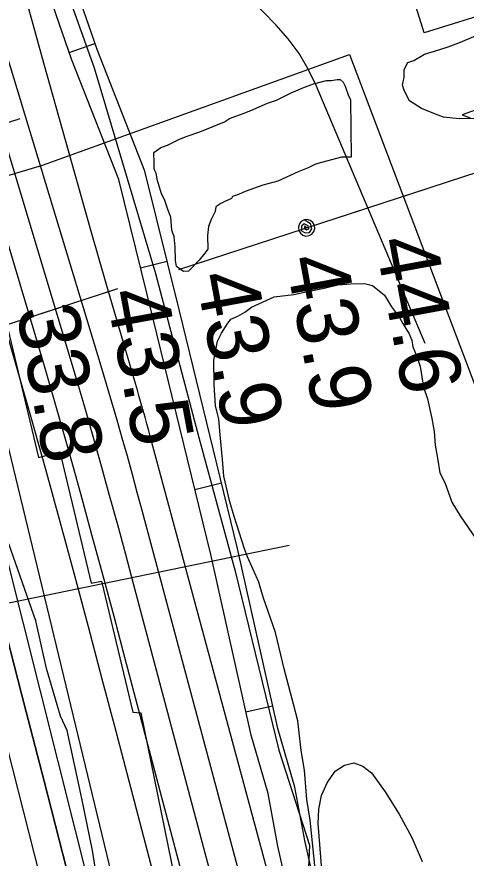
# Model space of a CAD drawing. Extents: x 3250478 to 3288318, y 788638 to 816472.
# Drawn here: x 3276755 to 3277247, y 805120 to 806041 of the extents above; entities that cross this region are included whole.
import ezdxf

# ---------------------------------------------------------------- set-up
doc = ezdxf.new("R2010")
doc.units = 0
for name, color, linetype in [('V-RIVR-EDGE', 7, 'Continuous'), ('V-RIVR-RANG', 7, 'Continuous'), ('V-ROAD-CNTR', 7, 'Continuous'), ('V-RRAP-RVMT', 7, 'Continuous'), ('V-SITE-OTLN', 7, 'Continuous'), ('V-SITE-VEGE', 7, 'Continuous'), ('V-TOPO-DPTH', 7, 'Continuous'), ('V-TOPO-MAJR', 7, 'Continuous'), ('V-TOPO-MINR', 7, 'Continuous'), ('V-TOPO-WATR', 7, 'Continuous'), ('V-UTIL-LINE', 7, 'Continuous')]:
    doc.layers.add(name, color=color, linetype=linetype)

msp = doc.modelspace()

# ---------------------------------------------------------------- linework, layer by layer
at = {"layer": 'V-RIVR-EDGE'}
msp.add_lwpolyline([(3276847.08, 805071.88), (3276838.09, 805128.84), (3276826.49, 805185.82), (3276810.16, 805260.19), (3276802.81, 805275.85), (3276787.72, 805328.05), (3276776.12, 805380.24), (3276746.33, 805464.64)], dxfattribs=at)
at = {"layer": 'V-RIVR-RANG'}
msp.add_line((3277053.4, 805462.62), (3275877.89, 805221.44), dxfattribs=at)
at = {"layer": 'V-ROAD-CNTR'}
for p, q in [((3276812.38, 806002.26), (3276840.73, 806012.07)), ((3276890.55, 805766.81), (3276919.69, 805773.98)), ((3276950.19, 805524.04), (3276979.32, 805531.19)), ((3277005.96, 805280.69), (3277035.25, 805287.2))]:
    msp.add_line(p, q, dxfattribs=at)
for points in [[(3277083.89, 805079.46), (3277070.43, 805139.67), (3277059.55, 805198.34), (3277040.73, 805262.54), (3276996.93, 805459.51), (3276933.08, 805719.48), (3276895.45, 805872.55), (3276842.98, 806005.59), (3276755.97, 806257.1), (3276706.76, 806455.36), (3276649.07, 806623.28), (3276569.85, 806767.33), (3276526.66, 806844.73)], [(3277054.44, 805073.68), (3277041.03, 805133.67), (3277030.33, 805191.36), (3277011.66, 805255.06), (3276967.72, 805452.68), (3276903.95, 805712.32), (3276866.8, 805863.42), (3276814.83, 805995.17), (3276727.17, 806248.56), (3276677.96, 806446.86), (3276621.54, 806611.09), (3276543.6, 806752.8), (3276499.96, 806831)], [(3276535.72, 806810.22), (3276624.55, 806657.42), (3276665.26, 806587.41), (3276691.72, 806454.72), (3276738.15, 806285.23), (3276784.82, 806139.81), (3276839.99, 805985.66), (3276906.81, 805760.54), (3276954.32, 805580.87)], [(3276954.32, 805580.87), (3276994.13, 805434.74), (3277042.03, 805238.54), (3277075.55, 805134.77), (3277070.78, 805028.51), (3277105.46, 804879.53), (3277154.74, 804751.82), (3277191.36, 804623.26), (3277231.53, 804550.17), (3277283.67, 804458.26), (3277312.07, 804389.58), (3277340.1, 804314.25), (3277346.58, 804261.76), (3277366.24, 804190.28), (3277378.48, 804141.38), (3277383.64, 804080.01)]]:
    msp.add_lwpolyline(points, dxfattribs=at)
at = {"layer": 'V-RRAP-RVMT'}
for p, q in [((3276745.15, 805699.68), (3276778.86, 805559.01)), ((3276778.86, 805559.01), (3276802.26, 805565.11)), ((3276802.26, 805565.11), (3276836.42, 805421.51)), ((3276836.42, 805421.51), (3276847.99, 805423.57)), ((3276847.99, 805423.57), (3276882.07, 805280.17)), ((3276882.07, 805280.17), (3276890.93, 805279.69)), ((3276890.93, 805279.69), (3276950.73, 804986.33))]:
    msp.add_line(p, q, dxfattribs=at)
at = {"layer": 'V-SITE-OTLN'}
msp.add_lwpolyline([(3277153.88, 806175.32), (3277387.18, 806247.95), (3277413.09, 806164.74), (3277296.44, 806128.42), (3277317.69, 806060.16), (3277201.04, 806023.84)], close=True, dxfattribs=at)
at = {"layer": 'V-SITE-VEGE'}
for points in [[(3277255.68, 805929.96), (3277239.48, 805929.7), (3277222.17, 805931.58), (3277213.48, 805934.68), (3277198.26, 805940.91), (3277185.16, 805949.34), (3277179.59, 805960.05), (3277177.32, 805966.49), (3277179.34, 805975.17), (3277179.2, 805983.81), (3277183.4, 805991.43), (3277189.84, 805993.7), (3277201.61, 806000.37), (3277212.36, 806003.79), (3277227.4, 806008.35), (3277239.21, 806012.86), (3277257.45, 806020.72)], [(3277283.46, 805948.78), (3277242.66, 805934.07), (3277251.35, 805930.97)], [(3277082.74, 805098.32), (3277076.3, 805161.94), (3277072.69, 805184.56), (3277070, 805216.92), (3277066.41, 805238.47), (3277062.65, 805270.81), (3277058.03, 805289.09), (3277047.68, 805327.81), (3277038.39, 805367.62), (3277024.8, 805406.29), (3277020.22, 805422.41), (3277007.88, 805450.3), (3277004.5, 805458.88), (3276993.13, 805494.34), (3276988.54, 805510.47), (3276981.61, 805538.44), (3276980.23, 805556.77), (3276977.63, 805583.74), (3276976.27, 805600.99), (3276972.79, 805616.06), (3276971.34, 805638.72), (3276970.9, 805665.71), (3276974.88, 805686.3), (3276979.06, 805695.01), (3276985.38, 805704.83), (3276989.62, 805710.3), (3276997.12, 805713.67), (3277004.61, 805718.11), (3277012.08, 805723.63), (3277036.74, 805734.83), (3277058.3, 805737.34), (3277073.37, 805740.83), (3277091.67, 805744.36), (3277106.74, 805747.85), (3277120.76, 805749.16), (3277135.87, 805749.41), (3277144.55, 805747.39), (3277157.68, 805736.8), (3277165.45, 805723.96), (3277174.28, 805712.23), (3277177.63, 805705.8), (3277182.07, 805698.31), (3277184.28, 805695.11), (3277187.64, 805687.6), (3277188.85, 805680.06), (3277192.23, 805671.47), (3277196.76, 805658.59), (3277200.37, 805635.96), (3277204.9, 805623.07), (3277209.56, 805601.55), (3277211.95, 805587.55), (3277213.28, 805572.45), (3277215.67, 805558.44), (3277218.09, 805542.28), (3277223.67, 805531.57), (3277231.57, 805510.1), (3277240.46, 805495.12), (3277258.16, 805469.49)]]:
    msp.add_lwpolyline(points, dxfattribs=at)
msp.add_lwpolyline([(3277121.35, 805887.82), (3277110.56, 805887.64), (3277084.75, 805880.74), (3277081.52, 805879.61), (3277074.02, 805876.25), (3277063.29, 805871.75), (3277040.77, 805861.66), (3277024.64, 805857.08), (3277005.31, 805850.29), (3276997.81, 805846.92), (3276991.36, 805844.66), (3276990.32, 805842.48), (3276982.81, 805839.12), (3276978.53, 805836.89), (3276973.18, 805833.56), (3276972.19, 805828.14), (3276968.01, 805819.43), (3276964.9, 805811.82), (3276963.97, 805802.09), (3276964.22, 805786.97), (3276961.05, 805782.6), (3276954.7, 805774.93), (3276943.01, 805762.86), (3276937.61, 805762.77), (3276929.96, 805768.05), (3276928.78, 805774.51), (3276928.53, 805789.63), (3276927.28, 805800.41), (3276925, 805807.94), (3276923.69, 805821.96), (3276920.31, 805830.54), (3276916.89, 805841.29), (3276913.55, 805847.71), (3276910.13, 805858.46), (3276909, 805861.68), (3276907.78, 805870.3), (3276905.55, 805874.58), (3276905.44, 805881.07), (3276905.25, 805892.94), (3276912.72, 805898.46), (3276920.25, 805900.75), (3276933.1, 805907.44), (3276941.68, 805910.82), (3276955.65, 805915.36), (3276982.47, 805926.6), (3276987.82, 805929.93), (3277002.85, 805935.57), (3277011.43, 805938.95), (3277029.67, 805946.81), (3277039.33, 805950.21), (3277055.41, 805958.03), (3277068.28, 805963.64), (3277080.09, 805968.15), (3277084.39, 805969.3), (3277094.07, 805971.62), (3277099.47, 805971.71), (3277105.93, 805972.89), (3277109.17, 805972.95), (3277112.46, 805969.76), (3277114.69, 805965.47), (3277118.09, 805955.81), (3277120.34, 805950.45)], close=True, dxfattribs=at)
at = {"layer": 'V-TOPO-DPTH'}
for points in [[(3276937.71, 804777.47), (3276722.22, 805667.09), (3276702.11, 805736.67), (3276625.78, 805997.23), (3276607.41, 806058.8), (3276588.65, 806120.24), (3276569.28, 806181.49), (3276549.5, 806242.62), (3276529.32, 806303.62), (3276509, 806364.57), (3276488.47, 806425.45), (3276467.8, 806486.28), (3276395.24, 806698.6), (3276373.08, 806763.28), (3276350.88, 806827.95)], [(3276300.03, 806814.28), (3276328.76, 806727.69), (3276357.43, 806641.09), (3276386.06, 806554.47), (3276392.47, 806535.06), (3276422.59, 806443.58), (3276452.61, 806352.06), (3276482.48, 806260.5), (3276512.25, 806168.9), (3276541.49, 806077.14), (3276570.1, 805985.19), (3276597.79, 805892.96), (3276624.85, 805800.53), (3276637.84, 805755.33), (3276661.69, 805671.06), (3276685.09, 805586.66), (3276707.81, 805502.08), (3276730.07, 805417.37), (3276735.63, 805395.87), (3276760.3, 805300.31), (3276784.95, 805204.74), (3276809.54, 805109.16)], [(3276300.03, 806814.28), (3276328.76, 806727.69), (3276357.43, 806641.09), (3276386.06, 806554.47), (3276392.47, 806535.06), (3276422.59, 806443.58), (3276452.61, 806352.06), (3276482.48, 806260.5), (3276512.25, 806168.9), (3276541.49, 806077.14), (3276570.1, 805985.19), (3276597.79, 805892.96), (3276624.85, 805800.53), (3276637.84, 805755.33), (3276661.69, 805671.06), (3276685.09, 805586.66), (3276707.81, 805502.08), (3276730.07, 805417.37), (3276735.63, 805395.87), (3276760.3, 805300.31), (3276784.95, 805204.74), (3276809.54, 805109.16)]]:
    msp.add_lwpolyline(points, dxfattribs=at)
at = {"layer": 'V-TOPO-MAJR'}
msp.add_lwpolyline([(3277026.34, 804881.71), (3276883.02, 805420.66), (3276874.37, 805452.96), (3276865.64, 805485.23), (3276856.79, 805517.47), (3276847.85, 805549.68), (3276838.77, 805581.86), (3276829.55, 805613.99), (3276820.14, 805646.07), (3276810.61, 805678.11), (3276625.94, 806292.21), (3276621.23, 806307.58), (3276616.43, 806322.92), (3276611.47, 806338.22), (3276606.41, 806353.48), (3276601.22, 806368.7), (3276595.98, 806383.9), (3276590.64, 806399.07), (3276585.24, 806414.22), (3276407.06, 806909.15)], dxfattribs=at)
at = {"layer": 'V-TOPO-MINR'}
for points in [[(3277213.97, 804061.52), (3277189.71, 804226.25), (3277161.85, 804383.78), (3277110.59, 804642.51), (3277106.26, 804670.27), (3277101.5, 804697.95), (3277096.1, 804725.51), (3277090.27, 804752.99), (3277083.95, 804780.37), (3277077.41, 804807.69), (3277070.53, 804834.93), (3277063.43, 804862.12), (3276892.41, 805500.96), (3276887.05, 805520.78), (3276881.64, 805540.59), (3276876.15, 805560.37), (3276870.59, 805580.14), (3276864.94, 805599.88), (3276859.22, 805619.6), (3276853.38, 805639.29), (3276847.48, 805658.96), (3276625.69, 806390.52), (3276410.47, 806977.91)], [(3276914.11, 804773.18), (3276666.7, 805756.57), (3276625.4, 805898.89), (3276602.64, 805975.87), (3276579.38, 806052.71), (3276555.35, 806129.3), (3276530.82, 806205.74), (3276505.8, 806282.03), (3276480.66, 806358.28), (3276455.32, 806434.46), (3276429.85, 806510.6), (3276390.78, 806626.92), (3276365.35, 806702.5), (3276339.87, 806778.07), (3276314.31, 806853.61)], [(3276792.43, 805054.53), (3276768.67, 805147.87), (3276744.92, 805241.21), (3276721.19, 805334.56), (3276694.56, 805439.39), (3276676.17, 805510.47), (3276657.39, 805581.45), (3276638, 805652.26), (3276618.21, 805722.96), (3276610.52, 805749.98), (3276586.15, 805833.99), (3276561.22, 805917.82), (3276535.42, 806001.38), (3276509.05, 806084.78), (3276478.27, 806180.4), (3276451.59, 806263.16), (3276424.88, 806345.92), (3276398.11, 806428.65), (3276371.29, 806511.38), (3276344.44, 806594.08), (3276317.56, 806676.79), (3276290.64, 806759.48), (3276263.71, 806842.16)], [(3277012.07, 804812.64), (3277002.75, 804849.64), (3276989.42, 804901.12), (3276873.51, 805340.01), (3276861.6, 805384.84), (3276849.59, 805429.63), (3276837.45, 805474.39), (3276825.21, 805519.13), (3276812.75, 805563.8), (3276800.11, 805608.42), (3276787.19, 805652.96), (3276774.08, 805697.45), (3276626.04, 806193.89), (3276616.7, 806224.65), (3276607.17, 806255.35), (3276597.33, 806285.95), (3276587.29, 806316.49), (3276577.02, 806346.95), (3276566.64, 806377.37), (3276556.1, 806407.75), (3276545.46, 806438.08), (3276403.38, 806839.69)], [(3276937.71, 804777.47), (3276722.22, 805667.09), (3276702.11, 805736.67), (3276625.78, 805997.23), (3276607.41, 806058.8), (3276588.65, 806120.24), (3276569.28, 806181.49), (3276549.5, 806242.62), (3276529.32, 806303.62), (3276509, 806364.57), (3276488.47, 806425.45), (3276467.8, 806486.28), (3276395.24, 806698.6), (3276373.08, 806763.28), (3276350.88, 806827.95)], [(3276984.34, 804796.07), (3276969.04, 804856.87), (3276952.68, 804920.35), (3276863.87, 805258.98), (3276848.73, 805316.4), (3276833.5, 805373.79), (3276818.13, 805431.14), (3276802.66, 805488.46), (3276786.92, 805545.72), (3276770.93, 805602.9), (3276754.55, 805659.97), (3276737.91, 805716.96), (3276625.99, 806095.56), (3276612.1, 806141.71), (3276597.91, 806187.78), (3276583.26, 806233.7), (3276568.32, 806279.53), (3276553.05, 806325.25), (3276537.65, 806370.93), (3276522.05, 806416.54), (3276506.32, 806462.11), (3276399.44, 806769.52), (3276380.64, 806823.44)], [(3277202.05, 805683.74), (3277082.91, 805966.32), (3277074.13, 805984.24), (3277064.11, 806001.34), (3277052.24, 806017.21), (3277039.13, 806032.26), (3277039.06, 806032.34), (3277025.03, 806046.71), (3277010.99, 806061.07), (3276996.94, 806075.42), (3276982.88, 806089.77), (3276969.77, 806104.75), (3276957.9, 806120.55), (3276947.87, 806137.58), (3276939.07, 806155.43), (3276723.28, 806412.32), (3276582.57, 806818.41)], [(3277100.69, 804842.34), (3276901.66, 805580.88), (3276899.64, 805588.3), (3276897.61, 805595.71), (3276895.54, 805603.11), (3276893.45, 805610.51), (3276891.34, 805617.9), (3276889.22, 805625.28), (3276887.09, 805632.67), (3276884.95, 805640.05), (3276853.87, 805746.96), (3276836.3, 805807.82), (3276818.89, 805868.74), (3276801.7, 805929.71), (3276784.67, 805990.73), (3276683.51, 806355.83)], [(3277093.02, 805057.08), (3277085.14, 805158.41), (3277085.81, 805174.06), (3277088.75, 805188.98), (3277095.1, 805202.79), (3277103.73, 805215.87), (3277114.01, 805222.27), (3277124.11, 805224.75), (3277133.94, 805221.35), (3277143.58, 805214.03), (3277158.3, 805193.04), (3277173.74, 805168.55), (3277187.5, 805143.25), (3277198.75, 805116.74)]]:
    msp.add_lwpolyline(points, dxfattribs=at)
at = {"layer": 'V-TOPO-WATR'}
msp.add_lwpolyline([(3276809.54, 805109.16), (3276784.95, 805204.74), (3276760.3, 805300.31), (3276735.63, 805395.87), (3276730.07, 805417.37), (3276707.81, 805502.08), (3276685.09, 805586.66), (3276661.69, 805671.06), (3276637.84, 805755.33), (3276624.85, 805800.53), (3276597.79, 805892.96), (3276570.1, 805985.19), (3276541.49, 806077.14), (3276512.25, 806168.9), (3276482.48, 806260.5), (3276452.61, 806352.06), (3276422.59, 806443.58), (3276392.47, 806535.06), (3276386.06, 806554.47), (3276357.43, 806641.09), (3276328.76, 806727.69), (3276300.03, 806814.28)], dxfattribs=at)
at = {"layer": 'V-UTIL-LINE'}
msp.add_line((3274301.58, 805142.61), (3276758.96, 805930.06), dxfattribs=at)
for points in [[(3276932.67, 805764.82), (3278622.75, 806316.59), (3279161.63, 806549.44), (3279751.21, 806828.3), (3280478.62, 807110.24), (3280832.97, 807248.75), (3281134.79, 807379.37), (3281256.44, 807484.94), (3282095.58, 807805.34), (3282972.84, 808147.64), (3283798.03, 808465.23), (3284614.93, 808781.69), (3285398.98, 809076.97), (3286070.12, 809288.57)], [(3276779.07, 805877.53), (3277119.37, 806000.08), (3277294.67, 805538.25), (3277778.78, 804915.35), (3277994.96, 804611.65), (3278074.52, 804330.47), (3278421.63, 804416.97), (3278960.18, 804675.65), (3279222, 804772.3), (3279530.62, 804885.29), (3280077.49, 804818.92), (3280602.27, 804740.39), (3281523.84, 804602.98), (3281939.43, 804549.34), (3282294.4, 804595.05)], [(3276779.07, 805877.53), (3273409.83, 804870.51)], [(3277179.83, 805845.51), (3277212.15, 805856.06)], [(3277109.49, 805822.55), (3277141.81, 805833.1)], [(3277072.41, 805810.44), (3277070.12, 805812.18), (3277070.03, 805809.86), (3277072.26, 805808.25), (3277074.92, 805809.46), (3277074.02, 805812.74), (3277069.9, 805814.96), (3277066.76, 805812.07), (3277066.99, 805807.21), (3277070.96, 805804.94), (3277075.41, 805805.37), (3277077.99, 805809.44), (3277076.59, 805814.77), (3277069.62, 805819), (3277066.56, 805817.28), (3277064.39, 805814.52), (3277063.44, 805811.13), (3277063.86, 805807.65), (3277065.58, 805804.59), (3277068.34, 805802.42), (3277071.72, 805801.47), (3277075.21, 805801.89), (3277078.27, 805803.61), (3277080.44, 805806.37), (3277081.39, 805809.75), (3277080.97, 805813.23), (3277079.25, 805816.3), (3277076.49, 805818.47), (3277073.11, 805819.41), (3277069.62, 805819)], [(3277003.02, 805787.79), (3277035.34, 805798.34)], [(3276932.67, 805764.82), (3276964.99, 805775.37)], [(3267768.93, 795051.98), (3267595.67, 796245.38), (3267428.9, 797433.42), (3267186.06, 798668.26), (3266836.48, 800535.41), (3266601.41, 801827.17), (3266502.44, 802344.08), (3267033.54, 802517.88), (3268674.42, 803054.43), (3270333.6, 803588.95), (3271983.5, 804153.96), (3273734.48, 804723.43), (3276865.71, 805743.97)], [(3276852.46, 805739.65), (3276865.71, 805743.97)], [(3276782.1, 805716.72), (3276814.43, 805727.26)]]:
    msp.add_lwpolyline(points, dxfattribs=at)

# ---------------------------------------------------------------- texts
at = {"layer": 'V-RIVR-RANG'}
for s, p in [('44.6', (3277147.26, 805796.22)), ('43.9', (3277049.25, 805776.31)), ('43.9', (3276950.95, 805757.96)), ('43.5', (3276852.7, 805739.34)), ('33.8', (3276754.39, 805720.99))]:
    msp.add_text(s, height=67, rotation=280.43833, dxfattribs=at).set_placement(p)

doc.saveas('drawing.dxf')
